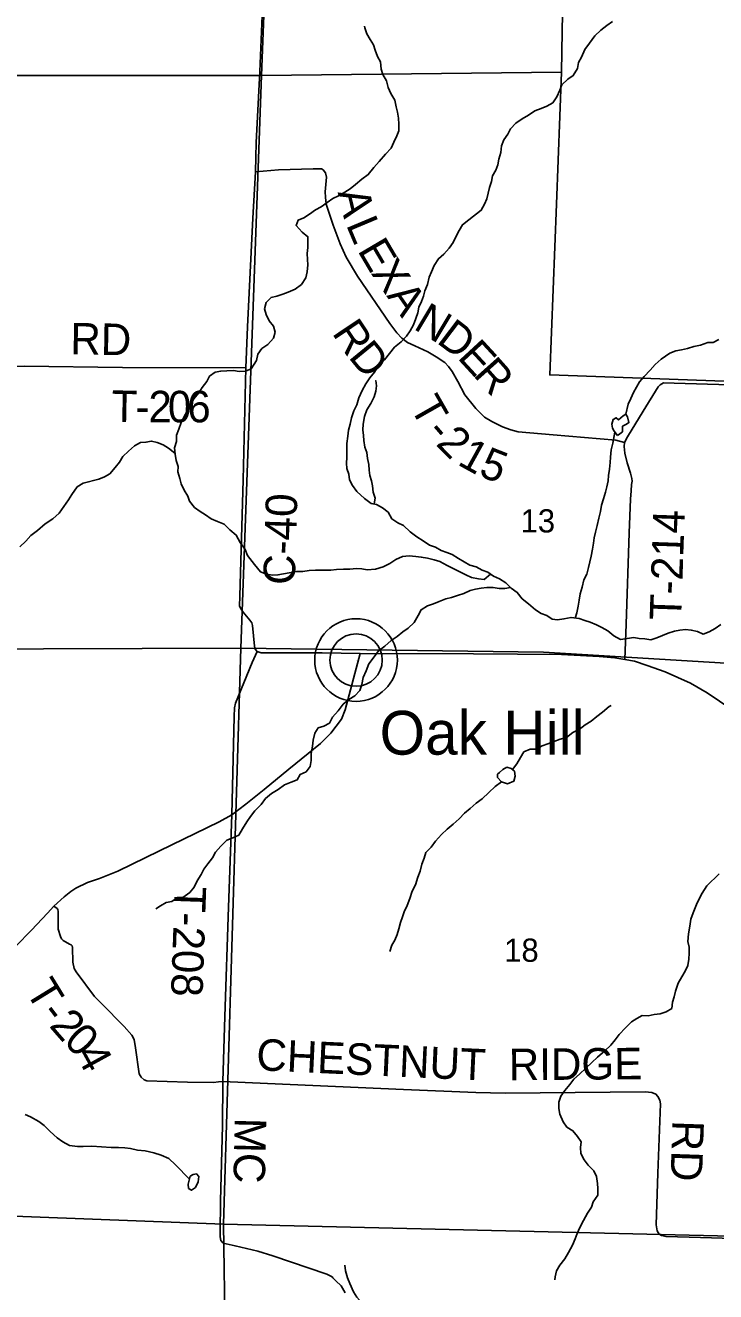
# Model space of a CAD drawing. Extents: x 1759416 to 2214760, y 252598 to 1116833.
# Drawn here: x 2037453 to 2044026, y 873433 to 885483 of the extents above; entities that cross this region are included whole.
import ezdxf

# ---------------------------------------------------------------- set-up
doc = ezdxf.new("R2010")
doc.units = 0
for name, color, linetype in [('GM_X_County_Road', 7, 'Continuous'), ('GM_X_County_Road_Text', 7, 'Continuous'), ('GM_X_Minor_Lake', 7, 'Continuous'), ('GM_X_Minor_River', 7, 'Continuous'), ('GM_X_Section', 7, 'Continuous'), ('GM_X_Section_Text', 7, 'Continuous'), ('GM_X_Township_Road', 7, 'Continuous'), ('GM_X_Township_Road_Text', 7, 'Continuous'), ('GM_X_Unincorporated', 7, 'Continuous'), ('GM_X_Unincorporated_Location', 7, 'Continuous'), ('GM_X_Unincorporated_Text', 7, 'Continuous')]:
    doc.layers.add(name, color=color, linetype=linetype)

msp = doc.modelspace()

# ---------------------------------------------------------------- linework, layer by layer
at = {"layer": 'GM_X_County_Road'}
for points in [[(2040641, 879506), (2040279, 879511), (2039700, 879511), (2039661, 879523), (2039643, 879548), (2039636, 879574), (2039617, 879773), (2039609, 879797), (2039592, 879823), (2039526, 879899), (2039507, 879926), (2039493, 879956), (2039494, 880052), (2039526, 881157), (2039554, 882225), (2039569, 882615), (2039618, 883649), (2039644, 884087), (2039651, 884368), (2039685, 885044), (2039715, 885730)], [(2037362, 876720), (2037513, 876873), (2037663, 877035), (2037725, 877101), (2037823, 877191), (2037885, 877241), (2037935, 877273), (2038045, 877327), (2038159, 877364), (2038335, 877434), (2038731, 877627), (2039298, 877904), (2039418, 877969), (2039552, 878072), (2039727, 878212), (2039961, 878405), (2040263, 878650), (2040361, 878748), (2040462, 878880), (2040498, 878969), (2040641, 879506)], [(2044288, 878900), (2043944, 879131), (2043787, 879224), (2043544, 879332), (2043372, 879390), (2043253, 879431), (2043161, 879449), (2043066, 879464), (2042916, 879477), (2042559, 879495), (2041719, 879503), (2040641, 879506)]]:
    msp.add_lwpolyline(points, dxfattribs=at)
at = {"layer": 'GM_X_Minor_Lake'}
for points in [[(2043090, 881581), (2043113, 881597), (2043137, 881615), (2043139, 881667), (2043177, 881689), (2043199, 881703), (2043187, 881757), (2043171, 881783), (2043145, 881767), (2043101, 881729), (2043079, 881749), (2043050, 881733), (2043038, 881689), (2043044, 881649), (2043058, 881621)], [(2043058, 881621), (2043090, 881581)], [(2042038, 878423), (2041998, 878403), (2041968, 878373), (2041948, 878357), (2041950, 878327), (2041988, 878285), (2042044, 878265), (2042104, 878291), (2042118, 878339), (2042110, 878385), (2042080, 878411)], [(2042080, 878411), (2042038, 878423)], [(2039002, 874457), (2039008, 874415), (2039036, 874399), (2039074, 874425), (2039100, 874477), (2039106, 874529), (2039082, 874555), (2039052, 874549), (2039022, 874531)], [(2039022, 874531), (2039002, 874457)]]:
    msp.add_lwpolyline(points, dxfattribs=at)
at = {"layer": 'GM_X_Minor_River'}
for points in [[(2041171, 882694), (2041189, 882748), (2041201, 882800), (2041225, 882854), (2041243, 882904), (2041257, 882956), (2041281, 883015), (2041299, 883085), (2041319, 883137), (2041345, 883197), (2041387, 883261), (2041439, 883305), (2041489, 883361), (2041525, 883415), (2041553, 883469), (2041583, 883529), (2041615, 883585), (2041675, 883633), (2041794, 883723), (2041826, 883780), (2041846, 883832), (2041858, 883884), (2041872, 883940), (2041890, 883998), (2041902, 884052), (2041932, 884104), (2041952, 884156), (2041960, 884210), (2041980, 884272), (2041988, 884336), (2042010, 884392), (2042046, 884448), (2042072, 884498), (2042124, 884553), (2042182, 884593), (2042242, 884629), (2042303, 884669), (2042365, 884691), (2042419, 884713), (2042475, 884745), (2042513, 884803), (2042543, 884867), (2042561, 884917), (2042617, 884969), (2042669, 885005), (2042711, 885071), (2042721, 885129), (2042747, 885181), (2042779, 885252), (2042825, 885312), (2042875, 885382), (2042932, 885438), (2042988, 885480), (2043042, 885518)], [(2040142, 883369), (2040142, 883421), (2040144, 883471), (2040088, 883515), (2040031, 883577), (2040050, 883629), (2040104, 883651), (2040160, 883687), (2040216, 883727), (2040270, 883757), (2040328, 883797), (2040382, 883834), (2040434, 883860), (2040494, 883894), (2040546, 883928), (2040598, 883968), (2040656, 884018), (2040718, 884062), (2040771, 884130), (2040823, 884186), (2040881, 884256), (2040937, 884314), (2040963, 884372), (2040991, 884430), (2041009, 884480), (2041009, 884542), (2041007, 884599), (2040997, 884655), (2040985, 884707), (2040971, 884769), (2040933, 884835), (2040909, 884891), (2040893, 884955), (2040857, 885015), (2040841, 885065), (2040835, 885135), (2040807, 885187), (2040783, 885245), (2040769, 885297), (2040735, 885349), (2040705, 885402), (2040687, 885460), (2040683, 885476)], [(2041883, 880261), (2041822, 880211), (2041768, 880217), (2041702, 880229), (2041648, 880253), (2041582, 880287), (2041526, 880313), (2041470, 880343), (2041400, 880381), (2041344, 880397), (2041282, 880413), (2041222, 880423), (2041170, 880429), (2041106, 880435), (2041044, 880429), (2040982, 880399), (2040925, 880361), (2040861, 880329), (2040787, 880307), (2040709, 880303), (2040657, 880311), (2040605, 880315), (2040543, 880309), (2040483, 880309), (2040415, 880305), (2040361, 880299), (2040271, 880299), (2040215, 880297), (2040157, 880295), (2040096, 880287), (2040036, 880285), (2039966, 880273), (2039910, 880263), (2039858, 880253), (2039806, 880251), (2039750, 880259), (2039692, 880283), (2039634, 880351), (2039568, 880437), (2039546, 880495), (2039500, 880563), (2039462, 880633), (2039400, 880683), (2039346, 880737), (2039282, 880762), (2039222, 880786), (2039170, 880826), (2039119, 880856), (2039063, 880896), (2039015, 880954), (2039001, 881004), (2038967, 881060), (2038937, 881120), (2038925, 881172), (2038905, 881234), (2038907, 881284), (2038889, 881342), (2038879, 881402), (2038875, 881462), (2038891, 881522), (2038891, 881583), (2038915, 881639), (2038938, 881703), (2038966, 881759), (2039000, 881821), (2039032, 881879), (2039058, 881929), (2039106, 881987), (2039136, 882037), (2039180, 882093), (2039208, 882143), (2039260, 882183), (2039314, 882193), (2039372, 882195), (2039436, 882197), (2039490, 882189), (2039550, 882193), (2039603, 882213), (2039653, 882293), (2039667, 882354), (2039705, 882408), (2039761, 882446), (2039815, 882506), (2039831, 882564), (2039817, 882620), (2039775, 882670), (2039747, 882732), (2039731, 882784), (2039745, 882844), (2039793, 882894), (2039847, 882904), (2039905, 882924), (2039957, 882942), (2040023, 882972), (2040081, 883016), (2040125, 883079), (2040137, 883137), (2040143, 883205), (2040140, 883255), (2040138, 883311), (2040142, 883369)], [(2044075, 879783), (2044021, 879743), (2043965, 879711), (2043907, 879691), (2043853, 879715), (2043793, 879729), (2043737, 879733), (2043685, 879729), (2043632, 879717), (2043572, 879699), (2043520, 879678), (2043466, 879654), (2043408, 879636), (2043350, 879644), (2043298, 879648), (2043246, 879658), (2043182, 879648), (2043118, 879640), (2043056, 879674), (2042998, 879722), (2042942, 879753), (2042890, 879779), (2042832, 879803), (2042779, 879821), (2042727, 879837), (2042649, 879849), (2042581, 879835), (2042521, 879827), (2042469, 879833), (2042417, 879867), (2042365, 879885), (2042309, 879921), (2042245, 879977), (2042183, 880027), (2042137, 880087), (2042079, 880127), (2042027, 880177), (2041967, 880215), (2041911, 880241), (2041857, 880279), (2041802, 880299), (2041746, 880331), (2041686, 880347), (2041630, 880379), (2041576, 880409), (2041518, 880449), (2041466, 880467), (2041412, 880487), (2041358, 880517), (2041302, 880537), (2041240, 880579), (2041182, 880615), (2041116, 880664), (2041054, 880722), (2041000, 880748), (2040942, 880786), (2040908, 880850), (2040854, 880890), (2040798, 880924), (2040745, 880934), (2040683, 880980), (2040609, 881048), (2040569, 881104), (2040539, 881158), (2040533, 881212), (2040513, 881266), (2040511, 881316), (2040513, 881372), (2040513, 881446), (2040515, 881503), (2040525, 881573), (2040531, 881629), (2040545, 881689), (2040559, 881747), (2040582, 881813), (2040608, 881873), (2040628, 881939), (2040660, 882009), (2040696, 882071), (2040732, 882127), (2040776, 882183), (2040820, 882248), (2040874, 882300), (2040920, 882360), (2040968, 882420), (2041030, 882470), (2041082, 882526), (2041116, 882576), (2041149, 882634), (2041171, 882694)], [(2043170, 881782), (2043193, 881879), (2043217, 881931), (2043243, 881989), (2043273, 882039), (2043299, 882090), (2043345, 882140), (2043403, 882200), (2043449, 882254), (2043505, 882306), (2043589, 882364), (2043645, 882384), (2043701, 882396), (2043758, 882408), (2043818, 882426), (2043880, 882438), (2043950, 882466), (2044002, 882464), (2044054, 882492)], [(2040775, 880928), (2040783, 880982), (2040766, 881040), (2040758, 881100), (2040750, 881150), (2040734, 881200), (2040728, 881250), (2040722, 881304), (2040712, 881360), (2040704, 881418), (2040684, 881469), (2040676, 881531), (2040674, 881581), (2040666, 881633), (2040670, 881689), (2040682, 881759), (2040704, 881823), (2040744, 881883), (2040774, 881947), (2040790, 882001), (2040796, 882053), (2040790, 882103), (2040790, 882101)], [(2038878, 881411), (2038817, 881458), (2038765, 881492), (2038709, 881512), (2038655, 881526), (2038601, 881516), (2038549, 881512), (2038493, 881482), (2038435, 881432), (2038383, 881380), (2038349, 881326), (2038309, 881274), (2038257, 881214), (2038206, 881186), (2038152, 881164)], [(2042688, 879843), (2042703, 879893), (2042717, 879955), (2042727, 880013), (2042736, 880073), (2042754, 880137), (2042770, 880205), (2042800, 880261), (2042816, 880323), (2042826, 880377), (2042840, 880433), (2042854, 880499), (2042862, 880556), (2042870, 880606), (2042880, 880660), (2042898, 880724), (2042912, 880792), (2042928, 880856), (2042940, 880916), (2042958, 880976), (2042976, 881040), (2042990, 881092), (2043002, 881150), (2043006, 881200), (2043016, 881258), (2043020, 881323), (2043024, 881375), (2043032, 881443), (2043048, 881507), (2043064, 881612)], [(2038152, 881164), (2038003, 881126), (2037947, 881091), (2037895, 881019), (2037863, 880969), (2037820, 880903), (2037776, 880840), (2037716, 880786), (2037642, 880740), (2037570, 880677), (2037506, 880629), (2037458, 880575), (2037400, 880522)], [(2042071, 880135), (2042019, 880125), (2041963, 880125), (2041907, 880133), (2041846, 880135), (2041794, 880127), (2041740, 880119), (2041688, 880105), (2041628, 880077), (2041568, 880057), (2041510, 880039), (2041456, 880025), (2041394, 880001), (2041338, 879979), (2041282, 879959), (2041222, 879921), (2041192, 879867), (2041156, 879802), (2041099, 879748), (2041047, 879712), (2040993, 879666), (2040937, 879630), (2040877, 879574), (2040817, 879532), (2040765, 879462), (2040723, 879408), (2040697, 879340), (2040669, 879276), (2040657, 879212), (2040637, 879154), (2040589, 879104), (2040533, 879067), (2040478, 879023), (2040430, 878959), (2040378, 878901), (2040350, 878843), (2040294, 878815), (2040242, 878797), (2040208, 878747), (2040192, 878681), (2040188, 878623), (2040174, 878555), (2040176, 878487), (2040166, 878431), (2040126, 878379), (2040070, 878355), (2040042, 878304), (2039984, 878280), (2039922, 878256), (2039859, 878212), (2039797, 878172), (2039741, 878126), (2039697, 878068), (2039639, 878010), (2039597, 877954), (2039563, 877904), (2039521, 877836), (2039485, 877778), (2039429, 877752), (2039373, 877728), (2039313, 877672), (2039264, 877616), (2039234, 877561), (2039190, 877503), (2039152, 877453), (2039128, 877403), (2039088, 877341), (2039060, 877283), (2039018, 877231), (2038954, 877183), (2038902, 877183), (2038848, 877145), (2038794, 877135), (2038740, 877105), (2038696, 877075)], [(2042091, 878401), (2042134, 878455), (2042166, 878517), (2042200, 878569), (2042260, 878595), (2042317, 878595), (2042373, 878627), (2042427, 878645), (2042479, 878665), (2042545, 878691), (2042605, 878707), (2042665, 878753), (2042727, 878781), (2042783, 878827), (2042839, 878861), (2042895, 878907), (2042947, 878948), (2043011, 879000), (2043030, 879012)], [(2041988, 878285), (2041926, 878239), (2041866, 878182), (2041802, 878122), (2041744, 878082), (2041688, 878030), (2041633, 877986), (2041583, 877932), (2041525, 877882), (2041469, 877834), (2041415, 877782), (2041357, 877720), (2041317, 877662), (2041267, 877612), (2041251, 877558), (2041229, 877500), (2041213, 877434), (2041189, 877377), (2041169, 877305), (2041137, 877243), (2041115, 877175), (2041087, 877109), (2041060, 877049), (2041044, 876999), (2041026, 876947), (2041008, 876885), (2040992, 876833), (2040970, 876779), (2040944, 876729), (2040922, 876671)], [(2044058, 877410), (2043942, 877294), (2043896, 877225), (2043868, 877171), (2043842, 877117), (2043810, 877037), (2043788, 876977), (2043780, 876911), (2043768, 876837), (2043762, 876765), (2043774, 876711), (2043772, 876653), (2043770, 876597), (2043762, 876537), (2043735, 876483), (2043703, 876430), (2043669, 876368), (2043643, 876294), (2043631, 876240), (2043615, 876188), (2043609, 876128), (2043553, 876096), (2043497, 876078), (2043439, 876070), (2043383, 876058), (2043327, 876060), (2043275, 876032), (2043223, 876002), (2043167, 875944), (2043107, 875880), (2043068, 875828), (2043026, 875778), (2042970, 875724), (2042902, 875665), (2042846, 875615), (2042788, 875559), (2042728, 875503), (2042676, 875455), (2042636, 875405), (2042588, 875349), (2042552, 875293), (2042532, 875237), (2042532, 875175), (2042542, 875123), (2042574, 875049), (2042610, 874997), (2042666, 874965), (2042710, 874910), (2042746, 874860), (2042740, 874806), (2042742, 874748), (2042772, 874688), (2042812, 874638), (2042864, 874584), (2042892, 874528), (2042902, 874464), (2042904, 874414), (2042904, 874350), (2042860, 874288), (2042842, 874236)], [(2037451, 875120), (2037503, 875096), (2037583, 875052), (2037634, 875014), (2037690, 874958), (2037756, 874898), (2037810, 874858), (2037873, 874824), (2037949, 874815), (2038005, 874815), (2038085, 874817)], [(2038085, 874817), (2038269, 874805), (2038341, 874805), (2038401, 874803), (2038455, 874795), (2038521, 874781), (2038595, 874773), (2038677, 874753), (2038747, 874731), (2038821, 874699), (2038882, 874639), (2039015, 874505)], [(2042842, 874236), (2042806, 874180), (2042767, 874112), (2042733, 874043), (2042707, 873987), (2042687, 873937), (2042661, 873875), (2042625, 873807), (2042591, 873745), (2042543, 873687), (2042511, 873631), (2042497, 873575), (2042495, 873547)], [(2040751, 873169), (2040698, 873262), (2040664, 873320), (2040610, 873382), (2040578, 873432), (2040542, 873510), (2040522, 873566), (2040502, 873632), (2040496, 873684)]]:
    msp.add_lwpolyline(points, dxfattribs=at)
at = {"layer": 'GM_X_Section'}
for points in [[(2034660, 890436), (2039912, 890398), (2039701, 885004), (2034485, 885005)], [(2039912, 890398), (2042713, 890328), (2042652, 888725), (2042597, 887093), (2042565, 885424), (2042558, 885038), (2039701, 885004)], [(2042558, 885038), (2042511, 883782), (2042446, 882156), (2045152, 882058), (2045067, 879358), (2042387, 879517), (2039506, 879555), (2039701, 885004)], [(2034485, 885005), (2039701, 885004), (2039506, 879555), (2036684, 879548), (2034347, 879613)], [(2039506, 879555), (2039339, 874075), (2034182, 874271), (2034347, 879613), (2036684, 879548)], [(2039506, 879555), (2042387, 879517), (2045067, 879358), (2044848, 873946), (2039339, 874075)], [(2034182, 874271), (2039339, 874075), (2039418, 868715), (2038714, 868730), (2034069, 868851)], [(2039339, 874075), (2044848, 873946), (2044729, 868547), (2043598, 868582), (2042060, 868630), (2039418, 868715)]]:
    msp.add_lwpolyline(points, close=True, dxfattribs=at)
at = {"layer": 'GM_X_Township_Road'}
for points in [[(2039644, 884087), (2039862, 884106), (2040194, 884117), (2040272, 884117), (2040289, 884106), (2040311, 884080), (2040320, 884039), (2040308, 883898), (2040311, 883849), (2040316, 883781), (2040383, 883581), (2040452, 883402), (2040509, 883278), (2040617, 883095), (2040925, 882646), (2040989, 882558), (2041038, 882505), (2041093, 882465), (2041160, 882432), (2041286, 882377), (2041363, 882329), (2041446, 882273), (2041483, 882236), (2041518, 882189), (2041571, 882092), (2041638, 881966), (2041743, 881837), (2041825, 881755), (2041893, 881712), (2041996, 881661), (2042075, 881633), (2042145, 881616), (2042478, 881586), (2043075, 881534), (2043159, 881512)], [(2039554, 882225), (2038379, 882227), (2037443, 882239), (2036887, 882229), (2035952, 882239), (2034488, 882293), (2034316, 882309), (2033938, 882321), (2033359, 882351), (2033019, 882363), (2032754, 882367), (2031799, 882430), (2030252, 882498), (2029621, 882518)], [(2043159, 881512), (2043186, 881567), (2043334, 881812), (2043479, 882043), (2043497, 882061), (2043528, 882080), (2043630, 882077), (2044372, 882054), (2045024, 882039), (2045111, 882053), (2045135, 882068), (2045150, 882112), (2045155, 882189)], [(2043161, 879449), (2043173, 879785), (2043202, 880654), (2043214, 880974), (2043220, 881054), (2043225, 881114), (2043230, 881146), (2043226, 881172), (2043216, 881222), (2043184, 881321), (2043162, 881412), (2043154, 881476), (2043159, 881512)], [(2039661, 879523), (2039612, 879420), (2039453, 879034), (2039444, 878990), (2039440, 878906), (2039418, 877969)], [(2039418, 877969), (2039389, 877091), (2039354, 876053), (2039335, 875434), (2039329, 875010), (2039312, 874297), (2039307, 873993), (2039308, 873955), (2039315, 873919), (2039338, 873894), (2039450, 873868), (2039666, 873819), (2039809, 873773), (2040324, 873601), (2040373, 873574), (2040381, 873565)], [(2037725, 877101), (2037756, 877079), (2037763, 877071), (2037767, 877051), (2037765, 876884), (2037787, 876812), (2037799, 876792), (2037815, 876776), (2037873, 876740), (2037891, 876732), (2037900, 876723), (2037903, 876708), (2037905, 876570), (2037919, 876509), (2037936, 876477), (2038112, 876241), (2038179, 876174)], [(2038179, 876174), (2038179, 876174), (2038393, 875957), (2038467, 875873), (2038490, 875833), (2038502, 875754), (2038538, 875507), (2038555, 875473), (2038585, 875450), (2038611, 875439), (2038996, 875428), (2039245, 875422), (2039293, 875429), (2039335, 875434), (2039760, 875414), (2041055, 875358), (2041741, 875328), (2042020, 875321), (2043354, 875336), (2043418, 875328), (2043456, 875312), (2043475, 875289), (2043494, 875257), (2043499, 875222), (2043476, 874562), (2043458, 874068), (2043469, 874012), (2043486, 873981), (2043509, 873967), (2043553, 873958), (2043880, 873950), (2044603, 873925)], [(2040381, 873565), (2040391, 873555), (2040408, 873537), (2040461, 873488), (2040497, 873423)]]:
    msp.add_lwpolyline(points, dxfattribs=at)
at = {"layer": 'GM_X_Unincorporated'}
for radius in [393, 249]:
    msp.add_circle((2040602, 879443), radius, dxfattribs=at)
at = {"layer": 'GM_X_Unincorporated_Location'}
msp.add_line((2040602, 879443), (2040602, 879443), dxfattribs=at)

# ---------------------------------------------------------------- texts
at = {"layer": 'GM_X_County_Road_Text'}
msp.add_text('C-40', height=300, rotation=88.2834, dxfattribs=at).set_placement((2040018, 880155))
at = {"layer": 'GM_X_Section_Text'}
for s, p in [('13', (2042168, 880657)), ('18', (2042012, 876572))]:
    msp.add_text(s, height=221, rotation=0, dxfattribs=at).set_placement(p)
at = {"layer": 'GM_X_Township_Road_Text'}
for s, rotation, p in [('A', 283.5309, (2040426, 883894)), ('L', 292.7739, (2040504, 883587)), ('E', 300.5062, (2040611, 883341)), ('X', 304.65, (2040737, 883128)), ('A', 304.9021, (2040888, 882909)), ('N', 329.0483, (2041139, 882599)), ('RD', 359.0267, (2037880, 882352)), ('R', 303.8828, (2040367, 882555)), ('D', 322.8314, (2041359, 882468)), ('D', 309.3337, (2040522, 882326)), ('E', 312.675, (2041559, 882318)), ('R', 311.6614, (2041710, 882154)), ('T', 358.9199, (2038272, 881710)), ('2', 359.9301, (2038625, 881705)), ('0', 359.9855, (2038810, 881705)), ('6', 359.9991, (2038995, 881705)), ('T', 299.6598, (2041109, 881852)), ('-', 359.7817, (2038501, 881706)), ('-', 310.8429, (2041257, 881605)), ('2', 314.7845, (2041353, 881495)), ('1', 331.0927, (2041557, 881308)), ('5', 338.6373, (2041758, 881200)), ('T-214', 88.0413, (2043696, 879819)), ('T-208', 268.0313, (2038876, 877292)), ('T', 301.5429, (2037449, 876294)), ('-', 307.1738, (2037585, 876077)), ('2', 311.0388, (2037673, 875961)), ('0', 314.6648, (2037808, 875807)), ('CHESTNUT', 357.3731, (2039648, 875541)), ('RIDGE', 0.4322, (2042057, 875445)), ('4', 298.7392, (2037925, 875693)), ('MC', 268.6787, (2039448, 875091)), ('RD', 268.0052, (2043615, 875067))]:
    msp.add_text(s, height=300, rotation=rotation, dxfattribs=at).set_placement(p)
at = {"layer": 'GM_X_Unincorporated_Text'}
msp.add_text('Oak Hill', height=417, rotation=0, dxfattribs=at).set_placement((2040826, 878543))

doc.saveas('drawing.dxf')
